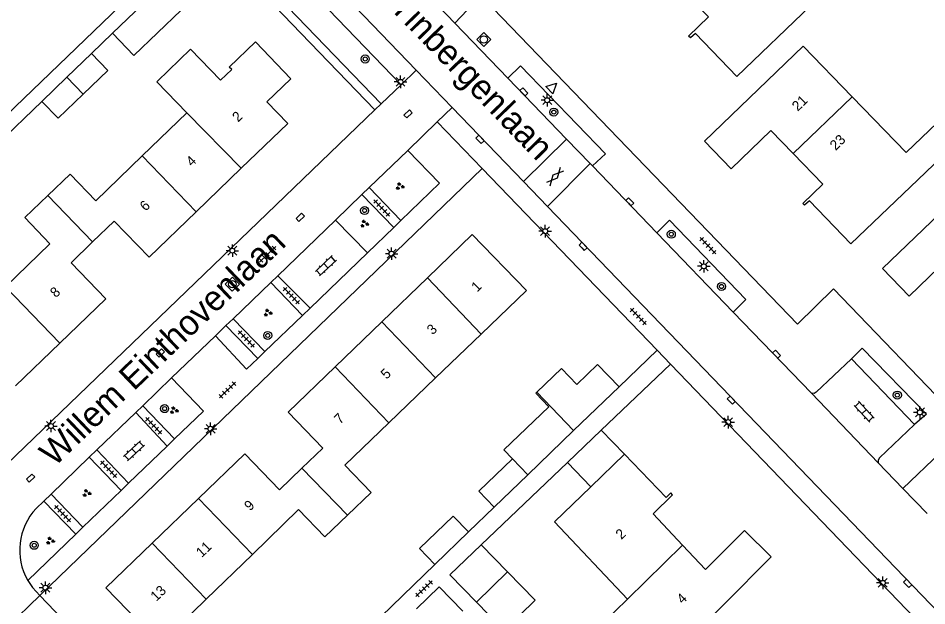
# Model space of a CAD drawing. Extents: x 137999 to 141000, y 397500 to 400501.
# Drawn here: x 138720.2 to 138810.8, y 399575.4 to 399634 of the extents above; entities that cross this region are included whole.
import ezdxf

# ---------------------------------------------------------------- set-up
doc = ezdxf.new("R2010")
doc.units = 0
for name, color, linetype in [('gg-afsc-erfafscheiding', 7, 'Continuous'), ('gg-afsc-muur', 7, 'Continuous'), ('gg-anno-huisnummerreeks BGT', 7, 'Continuous'), ('gg-anno-openbare ruimte label', 7, 'Continuous'), ('gg-bbg-bijgebouw', 7, 'Continuous'), ('gg-bbg-gedigitaliseerde bebouwing', 7, 'Continuous'), ('gg-bbg-gedigitaliseerde bijgebouw', 7, 'Continuous'), ('gg-bbg-hoofdgebouw', 7, 'Continuous'), ('gg-bbg-luifel en loopbrug', 7, 'Continuous'), ('gg-bbg-tussenscheiding', 7, 'Continuous'), ('gg-knt-verharding', 7, 'Continuous'), ('gt-grn-groengrens', 7, 'Continuous'), ('gt-grn-weggrens', 7, 'Continuous'), ('gt-symb-boom', 7, 'Continuous'), ('gt-symb-gesloten verharding', 7, 'Continuous'), ('gt-symb-groenvak', 7, 'Continuous'), ('gt-symb-klinker verharding', 7, 'Continuous'), ('gt-symb-kolk', 7, 'Continuous'), ('gt-symb-kolk center center', 7, 'Continuous'), ('gt-symb-lichtmast', 7, 'Continuous'), ('gt-symb-rioolschacht', 7, 'Continuous'), ('gt-symb-tegel verharding', 7, 'Continuous'), ('gt-symb-waterafsluiter', 7, 'Continuous')]:
    doc.layers.add(name, color=color, linetype=linetype)

# ---------------------------------------------------------------- blocks, each defined once
blk = doc.blocks.new('gt0-BOOM')
at = {"layer": 'gt-symb-boom'}
for radius in [0.4, 0.2]:
    blk.add_circle((0, 0), radius, dxfattribs=at)
blk = doc.blocks.new('gt0-LMAST')
at = {"layer": 'gt-symb-lichtmast'}
for p, q in [((-0.182, 0.173), (-0.447, 0.438)), ((-0.005, 0.246), (-0.005, 0.621)), ((0.172, 0.173), (0.437, 0.438)), ((-0.255, -0.004), (-0.63, -0.004)), ((-0.182, -0.181), (-0.447, -0.446)), ((-0.005, -0.254), (-0.005, -0.629)), ((0.437, -0.446), (0.172, -0.181)), ((0.245, -0.004), (0.62, -0.004))]:
    blk.add_line(p, q, dxfattribs=at)
blk.add_circle((-0.005, -0.004), 0.25, dxfattribs=at)
blk = doc.blocks.new('gt0-WAFSL')
at = {"layer": 'gt-symb-waterafsluiter'}
for p, q in [((-0.5, -0.333), (0, 0.667)), ((0, 0.667), (0.5, -0.333)), ((0.5, -0.333), (-0.5, -0.333))]:
    blk.add_line(p, q, dxfattribs=at)
blk = doc.blocks.new('gt0-KOLK')
at = {"layer": 'gt-symb-kolk'}
blk.add_lwpolyline([(0, 0), (0.375, 0), (0.375, 0.4), (-0.375, 0.4), (-0.375, 0), (0, 0)], dxfattribs=at)
blk = doc.blocks.new('gt0-RS')
at = {"layer": 'gt-symb-rioolschacht'}
blk.add_lwpolyline([(-0.5, -0.5), (0.5, -0.5), (0.5, 0.5), (-0.5, 0.5)], close=True, dxfattribs=at)
blk.add_circle((0, 0), 0.375, dxfattribs=at)
blk = doc.blocks.new('gt0-TEG1')
at = {"layer": 'gt-symb-tegel verharding'}
for p, q in [((-1.125, 0), (1.125, 0)), ((-0.9, -0.25), (-0.9, 0.25)), ((-0.45, -0.25), (-0.45, 0.25)), ((0, -0.25), (0, 0.25)), ((0.45, -0.25), (0.45, 0.25)), ((0.9, -0.25), (0.9, 0.25))]:
    blk.add_line(p, q, dxfattribs=at)
blk = doc.blocks.new('gt0-GRVAK')
at = {"layer": 'gt-symb-groenvak'}
for p, q in [((-0.11, 0.189), (-0.228, 0.24)), ((-0.182, 0.153), (0.088, 0.153)), ((-0.091, 0.211), (-0.156, 0.322)), ((-0.047, 0.214), (-0.047, 0.393)), ((-0.004, 0.211), (0.061, 0.322)), ((0.015, 0.189), (0.133, 0.24)), ((0.262, -0.052), (0.197, 0.059)), ((0.305, -0.049), (0.305, 0.13)), ((0.349, -0.052), (0.414, 0.059)), ((-0.245, -0.228), (-0.363, -0.177)), ((-0.318, -0.264), (-0.047, -0.264)), ((-0.226, -0.206), (-0.291, -0.095)), ((-0.183, -0.203), (-0.183, -0.024)), ((-0.139, -0.206), (-0.074, -0.095)), ((-0.12, -0.228), (-0.002, -0.177)), ((0.243, -0.074), (0.125, -0.023)), ((0.17, -0.11), (0.441, -0.11)), ((0.368, -0.074), (0.486, -0.023))]:
    blk.add_line(p, q, dxfattribs=at)
blk = doc.blocks.new('gt0-KOLKCC')
at = {"layer": 'gt-symb-kolk center center'}
blk.add_lwpolyline([(-0.375, 0.2), (0.375, 0.2), (0.375, -0.2), (-0.375, -0.2)], close=True, dxfattribs=at)
blk = doc.blocks.new('gt0-KL1')
at = {"layer": 'gt-symb-klinker verharding'}
for p, q in [((-1.15, 0.3), (1.15, 0.3)), ((-1, -0.3), (-1, 0.3)), ((-0.5, 0.3), (-0.5, 0.45)), ((0, -0.3), (0, 0.3)), ((0.5, 0.3), (0.5, 0.45)), ((1, -0.3), (1, 0.3)), ((-1.15, -0.3), (1.15, -0.3)), ((-0.5, -0.45), (-0.5, -0.3)), ((0.5, -0.45), (0.5, -0.3))]:
    blk.add_line(p, q, dxfattribs=at)
blk = doc.blocks.new('gt0-GESVH1')
at = {"layer": 'gt-symb-gesloten verharding'}
for p, q in [((-0.992, -0.261), (0.008, 0.239)), ((0.008, -0.261), (-0.992, 0.239)), ((0.008, 0.239), (1.008, -0.261)), ((1.008, 0.239), (0.008, -0.261))]:
    blk.add_line(p, q, dxfattribs=at)

msp = doc.modelspace()

# ---------------------------------------------------------------- linework, layer by layer
at = {"layer": 'gg-afsc-erfafscheiding'}
for p, q in [((138693.085, 399599.378), (138733.82, 399638.54)), ((138729.645, 399632.529), (138727.562, 399630.507)), ((138755.811, 399624.881), (138748.426, 399632.542)), ((138722.593, 399625.728), (138713.973, 399617.412)), ((138765.158, 399582.808), (138767.713, 399585.273)), ((138755.349, 399573.345), (138761.797, 399579.566))]:
    msp.add_line(p, q, dxfattribs=at)
at = {"layer": 'gg-afsc-muur'}
msp.add_line((138748.426, 399632.542), (138741.555, 399639.72), dxfattribs=at)
at = {"layer": 'gg-bbg-bijgebouw'}
for p, q in [((138729.645, 399632.529), (138739.428, 399641.933)), ((138725.094, 399628.134), (138727.562, 399630.507)), ((138722.593, 399625.728), (138725.094, 399628.134)), ((138771.85, 399596.63), (138771.96, 399596.736)), ((138775.627, 399592.907), (138780.15, 399597.27)), ((138771.057, 399588.499), (138775.627, 399592.907)), ((138767.713, 399585.273), (138771.057, 399588.499)), ((138765.158, 399582.808), (138761.797, 399579.566))]:
    msp.add_line(p, q, dxfattribs=at)
for points in [[(138741.555, 399639.72), (138738.86, 399637.12), (138731.772, 399630.316), (138729.645, 399632.529)], [(138726.714, 399626.445), (138729.181, 399628.818), (138727.562, 399630.507)], [(138722.593, 399625.728), (138724.215, 399624.041), (138726.714, 399626.445)], [(138771.96, 399596.736), (138774.43, 399599.1), (138775.95, 399597.51), (138778.02, 399599.49), (138780.15, 399597.27)]]:
    msp.add_lwpolyline(points, dxfattribs=at)
at = {"layer": 'gg-bbg-gedigitaliseerde bebouwing'}
for p, q in [((138803.394, 399626.198), (138808.774, 399620.63)), ((138737.049, 399624.576), (138732.611, 399620.3)), ((138810.693, 399618.644), (138803.26, 399611.52)), ((138770.91, 399606.86), (138766.408, 399602.533)), ((138766.408, 399602.533), (138761.851, 399598.153)), ((138761.851, 399598.153), (138757.212, 399593.695)), ((138780.7, 399590.55), (138777.345, 399587.306)), ((138743.6, 399580.568), (138738.997, 399576.106)), ((138738.997, 399576.106), (138734.41, 399571.66))]:
    msp.add_line(p, q, dxfattribs=at)
for points in [[(138791.931, 399642.859), (138799.232, 399635.258), (138791.91, 399628.2)], [(138788.68, 399621.76), (138798.518, 399631.243), (138803.394, 399626.198)], [(138734.12, 399627.74), (138734.058, 399627.68), (138737.049, 399624.576)], [(138808.774, 399620.63), (138816.491, 399628.002), (138818.399, 399626.005), (138810.693, 399618.644)], [(138732.611, 399620.3), (138727.971, 399615.83), (138725.415, 399618.483), (138723.205, 399616.353)], [(138723.205, 399616.353), (138720.908, 399614.14), (138723.414, 399611.538), (138718.967, 399607.254)], [(138757.212, 399593.695), (138752.813, 399589.467), (138755.438, 399586.741), (138753.069, 399584.46)], [(138777.345, 399587.306), (138773.714, 399583.796), (138780.996, 399576.096)], [(138753.069, 399584.46), (138750.831, 399582.304), (138748.204, 399585.032), (138743.6, 399580.568)], [(138783.187, 399573.78), (138785.936, 399570.873), (138795.32, 399580.31)], [(138780.996, 399576.096), (138778.543, 399573.694), (138780.733, 399571.419), (138783.187, 399573.78)]]:
    msp.add_lwpolyline(points, dxfattribs=at)
at = {"layer": 'gg-bbg-gedigitaliseerde bijgebouw'}
for p, q in [((138773.139, 399595.277), (138771.85, 399596.63)), ((138766.422, 399581.519), (138763.295, 399578.53)), ((138766.422, 399581.519), (138769.041, 399578.835)), ((138763.295, 399578.53), (138765.945, 399575.814)), ((138769.041, 399578.835), (138765.945, 399575.814))]:
    msp.add_line(p, q, dxfattribs=at)
for points in [[(138773.139, 399595.277), (138768.678, 399590.985), (138769.539, 399590.091)], [(138767.713, 399585.273), (138766.186, 399586.856), (138769.539, 399590.091)], [(138761.797, 399579.566), (138760.269, 399581.15), (138763.631, 399584.392), (138765.158, 399582.808)], [(138759.944, 399575.128), (138762.228, 399577.33), (138764.576, 399574.894)]]:
    msp.add_lwpolyline(points, dxfattribs=at)
at = {"layer": 'gg-bbg-hoofdgebouw'}
for p, q in [((138742.484, 399619.056), (138737.974, 399614.711)), ((138806.43, 399609.07), (138816.305, 399618.595)), ((138761.041, 399608.136), (138756.5, 399603.764)), ((138756.5, 399603.764), (138751.844, 399599.28)), ((138724.395, 399601.622), (138719.966, 399597.355)), ((138738.226, 399586.14), (138733.613, 399581.689))]:
    msp.add_line(p, q, dxfattribs=at)
for points in [[(138791.91, 399628.2), (138787.76, 399632.5), (138787.29, 399632.06), (138787.09, 399632.24), (138789.06, 399634.16), (138786.012, 399637.333)], [(138734.12, 399627.74), (138737.44, 399630.93), (138740.41, 399627.83), (138741.532, 399628.911), (138741.295, 399629.156), (138743.902, 399631.668), (138747.44, 399627.994), (138745.049, 399625.691), (138747.13, 399623.53), (138742.484, 399619.056)], [(138797.498, 399620.545), (138795.3, 399622.82), (138791.34, 399619), (138788.68, 399621.76)], [(138803.26, 399611.52), (138799.13, 399615.83), (138798.66, 399615.38), (138798.48, 399615.561), (138800.47, 399617.47), (138797.498, 399620.545)], [(138737.974, 399614.711), (138733.3, 399610.21), (138729.83, 399613.8), (138727.668, 399611.713)], [(138770.91, 399606.86), (138765.52, 399612.45), (138761.041, 399608.136)], [(138727.668, 399611.713), (138725.52, 399609.64), (138728.99, 399606.05), (138724.395, 399601.622)], [(138815.156, 399607.914), (138813.04, 399610.12), (138809.09, 399606.3), (138806.43, 399609.07)], [(138751.844, 399599.28), (138747.15, 399594.76), (138750.62, 399591.16), (138748.541, 399589.158)], [(138748.541, 399589.158), (138746.3, 399587), (138742.84, 399590.59), (138738.226, 399586.14)], [(138786.492, 399581.479), (138783.54, 399584.6), (138785.49, 399586.5), (138785.32, 399586.7), (138784.85, 399586.24), (138780.7, 399590.55)], [(138795.32, 399580.31), (138792.65, 399582.96), (138788.77, 399579.07), (138786.492, 399581.479)], [(138733.613, 399581.689), (138729, 399577.24), (138734.41, 399571.66)]]:
    msp.add_lwpolyline(points, dxfattribs=at)
at = {"layer": 'gg-bbg-luifel en loopbrug'}
for p, q in [((138778.385, 399592.955), (138775.007, 399589.725)), ((138780.7, 399590.55), (138778.385, 399592.955)), ((138777.345, 399587.306), (138775.007, 399589.725)), ((138765.945, 399575.814), (138768.701, 399572.99))]:
    msp.add_line(p, q, dxfattribs=at)
msp.add_lwpolyline([(138769.041, 399578.835), (138771.797, 399576.01), (138768.701, 399572.99)], dxfattribs=at)
at = {"layer": 'gg-bbg-tussenscheiding'}
for p, q in [((138726.714, 399626.445), (138725.094, 399628.134)), ((138797.498, 399620.545), (138803.394, 399626.198)), ((138737.049, 399624.576), (138742.484, 399619.056)), ((138737.974, 399614.711), (138732.611, 399620.3)), ((138723.205, 399616.353), (138727.668, 399611.713)), ((138724.395, 399601.622), (138718.967, 399607.254)), ((138761.041, 399608.136), (138766.408, 399602.533)), ((138761.851, 399598.153), (138756.5, 399603.764)), ((138751.844, 399599.28), (138757.212, 399593.695)), ((138775.627, 399592.907), (138771.96, 399596.736)), ((138771.057, 399588.499), (138769.539, 399590.091)), ((138753.069, 399584.46), (138748.541, 399589.158)), ((138738.226, 399586.14), (138743.6, 399580.568)), ((138733.613, 399581.689), (138738.997, 399576.106)), ((138786.492, 399581.479), (138780.996, 399576.096))]:
    msp.add_line(p, q, dxfattribs=at)
at = {"layer": 'gg-knt-verharding'}
for p, q in [((138720.43, 399669.83), (138759.93, 399628.84)), ((138754.416, 399643.258), (138763.792, 399633.524)), ((138763.792, 399633.524), (138769.065, 399628.049)), ((138763.506, 399625.124), (138759.93, 399628.84)), ((138758.421, 399627.39), (138756.431, 399625.477)), ((138769.065, 399628.049), (138774.926, 399621.964)), ((138755.811, 399624.881), (138756.431, 399625.477)), ((138710.511, 399581.33), (138755.811, 399624.881)), ((138763.52, 399625.11), (138763.506, 399625.124)), ((138770.632, 399617.727), (138763.52, 399625.11)), ((138770.632, 399617.727), (138774.926, 399621.964)), ((138774.926, 399621.964), (138777.272, 399619.528)), ((138759.082, 399620.835), (138755.234, 399617.128)), ((138759.082, 399620.835), (138762.248, 399617.561)), ((138722.392, 399576.462), (138766.52, 399619.031)), ((138766.52, 399619.031), (138783.961, 399600.913)), ((138773.014, 399615.253), (138777.272, 399619.528)), ((138777.272, 399619.528), (138777.503, 399619.289)), ((138777.503, 399619.289), (138783.907, 399612.641)), ((138762.248, 399617.561), (138758.407, 399613.855)), ((138773.014, 399615.253), (138770.632, 399617.727)), ((138754.514, 399616.434), (138751.881, 399613.898)), ((138755.234, 399617.128), (138754.514, 399616.434)), ((138757.687, 399613.161), (138754.514, 399616.434)), ((138758.407, 399613.855), (138755.234, 399617.128)), ((138851.717, 399533.544), (138773.014, 399615.253)), ((138751.881, 399613.898), (138746.117, 399608.345)), ((138755.072, 399610.638), (138751.881, 399613.898)), ((138758.407, 399613.855), (138757.687, 399613.161)), ((138757.687, 399613.161), (138755.072, 399610.638)), ((138783.907, 399612.641), (138791.528, 399604.728)), ((138755.072, 399610.638), (138749.342, 399605.11)), ((138746.117, 399608.345), (138745.42, 399607.673)), ((138746.117, 399608.345), (138749.342, 399605.11)), ((138745.42, 399607.673), (138741.675, 399604.066)), ((138748.592, 399604.387), (138745.42, 399607.673)), ((138749.342, 399605.11), (138748.592, 399604.387)), ((138791.528, 399604.728), (138799.333, 399596.625)), ((138741.675, 399604.066), (138740.955, 399603.372)), ((138744.85, 399600.777), (138741.675, 399604.066)), ((138748.592, 399604.387), (138744.85, 399600.777)), ((138740.955, 399603.372), (138739.912, 399602.367)), ((138744.13, 399600.082), (138740.955, 399603.372)), ((138739.912, 399602.367), (138735.536, 399598.158)), ((138780.15, 399597.27), (138783.961, 399600.913)), ((138783.961, 399600.913), (138785.278, 399599.544)), ((138744.85, 399600.777), (138744.13, 399600.082)), ((138803.319, 399600.066), (138809.599, 399593.519)), ((138785.278, 399599.544), (138778.385, 399592.955)), ((138785.278, 399599.544), (138850.21, 399532.091)), ((138735.536, 399598.158), (138732.664, 399595.385)), ((138799.333, 399596.625), (138805.998, 399589.706)), ((138731.97, 399594.715), (138728.088, 399590.976)), ((138732.664, 399595.385), (138731.97, 399594.715)), ((138735.085, 399591.355), (138731.97, 399594.715)), ((138735.845, 399592.089), (138732.664, 399595.385)), ((138735.085, 399591.355), (138735.845, 399592.089)), ((138728.088, 399590.976), (138727.335, 399590.25)), ((138728.088, 399590.976), (138731.259, 399587.664)), ((138735.085, 399591.355), (138731.259, 399587.664)), ((138727.335, 399590.25), (138723.518, 399586.574)), ((138730.519, 399586.95), (138727.335, 399590.25)), ((138812.197, 399590.732), (138808.461, 399587.149)), ((138775.007, 399589.725), (138766.422, 399581.519)), ((138805.998, 399589.706), (138808.461, 399587.149)), ((138731.259, 399587.664), (138730.519, 399586.95)), ((138723.518, 399586.574), (138722.797, 399585.879)), ((138726.705, 399583.271), (138723.518, 399586.574)), ((138730.519, 399586.95), (138726.705, 399583.271)), ((138808.461, 399587.149), (138810.878, 399584.639)), ((138722.03, 399585.14), (138722.797, 399585.879)), ((138725.985, 399582.576), (138722.797, 399585.879)), ((138726.705, 399583.271), (138725.985, 399582.576)), ((138725.985, 399582.576), (138721.198, 399577.958)), ((138722.392, 399576.462), (138739.863, 399558.406))]:
    msp.add_line(p, q, dxfattribs=at)
for points in [[(138858.83, 399540.403), (138841.05, 399558.81), (138839.73, 399567.37), (138801.54, 399607.05), (138797.96, 399603.51), (138753.3, 399649.83), (138729.09, 399682.16), (138714.011, 399697.796)], [(138754.416, 399643.258), (138755.714, 399644.471), (138765.024, 399634.827), (138763.792, 399633.524)], [(138758.421, 399627.39), (138743.97, 399642.41), (138741.896, 399640.555)], [(138769.065, 399628.049), (138770.333, 399629.29), (138778.79, 399620.495), (138777.503, 399619.289)], [(138783.907, 399612.641), (138785.171, 399613.901), (138792.808, 399605.981), (138791.528, 399604.728)], [(138744.13, 399600.082), (138743.025, 399599.016), (138739.912, 399602.367)], [(138803.319, 399600.066), (138804.38, 399601.114), (138810.804, 399594.533), (138809.599, 399593.519)], [(138803.319, 399600.066), (138799.818, 399596.741), (138799.593, 399596.61), (138799.333, 399596.625)], [(138735.845, 399592.089), (138738.713, 399594.855), (138735.536, 399598.158)], [(138809.599, 399593.519), (138806.117, 399590.18), (138806, 399589.957), (138805.998, 399589.706)], [(138721.198, 399577.958), (138721.663, 399577.265), (138722.392, 399576.462)]]:
    msp.add_lwpolyline(points, dxfattribs=at)
msp.add_arc((138726.463, 399580.987), 6.074, 136.86801, 209.91602, dxfattribs=at)
at = {"layer": 'gt-grn-groengrens'}
msp.add_line((138741.896, 399640.555), (138756.431, 399625.477), dxfattribs=at)
at = {"layer": 'gt-grn-weggrens'}
for p, q in [((138759.93, 399628.84), (138758.421, 399627.39)), ((138762.016, 399623.68), (138763.506, 399625.124)), ((138759.082, 399620.835), (138762.016, 399623.68)), ((138766.52, 399619.031), (138762.016, 399623.68)), ((138722.392, 399576.462), (138718.682, 399572.873))]:
    msp.add_line(p, q, dxfattribs=at)

# ---------------------------------------------------------------- block references
at = {"layer": 'gt-symb-boom'}
for p in [(138754.843, 399629.956), (138754.782, 399614.85), (138785.365, 399612.49), (138790.37, 399607.275), (138745.128, 399602.392), (138807.9, 399596.446), (138734.843, 399595.097), (138721.842, 399581.47)]:
    msp.add_blockref('gt0-BOOM', p, dxfattribs=at)
at = {"layer": 'gt-symb-boom', "rotation": -46.05341047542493}
msp.add_blockref('gt0-BOOM', (138773.651, 399624.661), dxfattribs=at)
at = {"layer": 'gt-symb-gesloten verharding', "rotation": 47.63383016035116}
msp.add_blockref('gt0-GESVH1', (138773.771, 399618.229), dxfattribs=at)
at = {"layer": 'gt-symb-groenvak'}
for p in [(138758.292, 399617.259), (138754.758, 399613.523), (138745.122, 399604.658), (138735.774, 399594.929), (138727.067, 399586.666), (138723.432, 399581.921)]:
    msp.add_blockref('gt0-GRVAK', p, dxfattribs=at)
at = {"layer": 'gt-symb-klinker verharding'}
for p, rotation in [((138750.922, 399609.347), 43.01389341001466), ((138804.594, 399594.79), -46.986106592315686), ((138731.794, 399590.886), 43.01389341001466)]:
    msp.add_blockref('gt0-KL1', p, dxfattribs=dict(at, rotation=rotation))
at = {"layer": 'gt-symb-kolk'}
for p, rotation in [((138770.518, 399626.539), -46.05341047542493), ((138766.151, 399621.801), -46.05341047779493), ((138781.08, 399615.576), -46.05341047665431), ((138776.427, 399611.133), -46.05341047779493), ((138795.712, 399600.385), -46.05341047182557), ((138791.194, 399595.802), -46.05341047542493), ((138808.788, 399577.534), -46.05341047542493)]:
    msp.add_blockref('gt0-KOLK', p, dxfattribs=dict(at, rotation=rotation))
at = {"layer": 'gt-symb-kolk center center'}
for p, rotation in [((138759.119, 399624.483), 44.594803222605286), ((138748.367, 399614.174), -135.89137585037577), ((138734.418, 399600.649), 44.10862414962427), ((138721.48, 399588.168), 43.946589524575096)]:
    msp.add_blockref('gt0-KOLKCC', p, dxfattribs=dict(at, rotation=rotation))
at = {"layer": 'gt-symb-lichtmast'}
for p in [(138758.371, 399627.68), (138773.003, 399625.852), (138772.783, 399612.791), (138741.603, 399610.849), (138757.485, 399610.547), (138788.611, 399609.289), (138810.156, 399594.726), (138723.521, 399593.365), (138739.435, 399593.088), (138791.036, 399593.754), (138806.448, 399577.731), (138722.964, 399577.242)]:
    msp.add_blockref('gt0-LMAST', p, dxfattribs=at)
at = {"layer": 'gt-symb-rioolschacht'}
for p, rotation in [((138766.673, 399631.901), -46.05341047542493), ((138741.596, 399607.506), 43.946589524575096)]:
    msp.add_blockref('gt0-RS', p, dxfattribs=dict(at, rotation=rotation))
at = {"layer": 'gt-symb-tegel verharding'}
for p, rotation in [((138756.499, 399615.104), -46.05341047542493), ((138789.015, 399611.339), -45.972395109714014), ((138745.108, 399610.496), 44.02760489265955), ((138747.479, 399606.359), -46.05341047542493), ((138782.066, 399604.279), -45.972395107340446), ((138742.998, 399602.034), -46.05341047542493), ((138741.119, 399596.961), 44.02760489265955), ((138733.758, 399593.387), -46.05341047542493), ((138729.27, 399589.055), -46.05341047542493), ((138724.68, 399584.625), -46.05341047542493), ((138760.715, 399577.148), -136.33787478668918)]:
    msp.add_blockref('gt0-TEG1', p, dxfattribs=dict(at, rotation=rotation))
at = {"layer": 'gt-symb-waterafsluiter', "rotation": -46.05341047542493}
msp.add_blockref('gt0-WAFSL', (138773.44, 399627.069), dxfattribs=at)

# ---------------------------------------------------------------- texts
at = {"layer": 'gg-anno-huisnummerreeks BGT'}
for s, rotation, p in [('21', 44, (138797.972, 399624.693)), ('2', 43.9, (138742.166, 399623.609)), ('23', 44, (138801.752, 399620.781)), ('4', 43.9, (138737.563, 399619.176)), ('6', 43.9, (138732.946, 399614.728)), ('1', 43.9, (138766.003, 399606.668)), ('8', 43.9, (138724, 399606.103)), ('3', 43.9, (138761.569, 399602.399)), ('5', 43.9, (138756.971, 399597.971)), ('7', 43.9, (138752.325, 399593.497)), ('9', 43.9, (138743.36, 399584.841)), ('2', 43.4, (138780.385, 399581.998)), ('11', 43.9, (138738.551, 399580.202)), ('13', 43.9, (138734.014, 399575.825)), ('4', 43.4, (138786.473, 399575.561))]:
    msp.add_text(s, height=1, rotation=rotation, dxfattribs=at).set_placement(p)
at = {"layer": 'gg-anno-openbare ruimte label'}
for s, rotation, p in [('Jan Tinbergenlaan', 314, (138752.795, 399639.601)), ('Willem Einthovenlaan', 43.7, (138723.85, 399589.23))]:
    msp.add_text(s, height=2.5, rotation=rotation, dxfattribs=at).set_placement(p)

doc.saveas('drawing.dxf')
